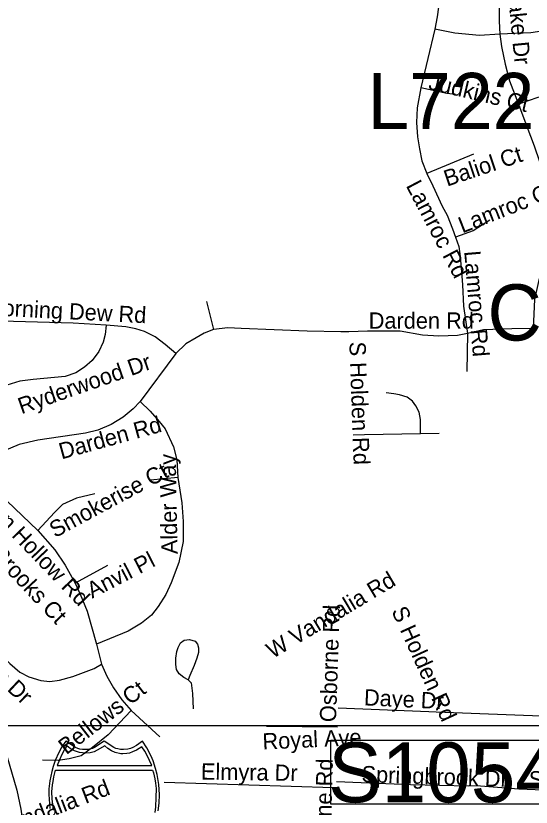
# Model space of a CAD drawing. Extents: x 1662474 to 1856135, y 779280 to 917889.
# Drawn here: x 1747666 to 1750677, y 826111 to 830732 of the extents above; entities that cross this region are included whole.
import ezdxf

# ---------------------------------------------------------------- set-up
doc = ezdxf.new("R2010")
doc.units = 0
for name, color, linetype in [('Exist Road Non-System Type 51', 7, 'Continuous'), ('Exist Road Non-System Type 51 Label', 7, 'Continuous'), ('Exist Road Primary Interstate Divided Center Attributed', 7, 'Continuous'), ('Exist Road Primary Interstate Structure Cantilever Sign Number Label', 7, 'Continuous'), ('Exist Road Primary Interstate Structure Ovrhead Sign CELL', 7, 'Continuous'), ('Exist Vertical Profile Horizontal Axis Label Major', 7, 'Continuous'), ('Map Preparation Inset Cut Line', 7, 'Continuous'), ('Prop Roadway Culvert', 7, 'Continuous')]:
    doc.layers.add(name, color=color, linetype=linetype)

msp = doc.modelspace()

# ---------------------------------------------------------------- linework, layer by layer
at = {"layer": 'Exist Road Non-System Type 51'}
for p, q in [((1750114, 830654.5), (1750032.9, 830312)), ((1750339.9, 829924.9), (1750066.5, 829810.9)), ((1748779.4, 829064.5), (1748821.6, 828901.5)), ((1749612.4, 828886.5), (1749563.9, 828886.5)), ((1750304.8, 828878.2), (1750300.4, 828655.9)), ((1748600.1, 828760.9), (1748393.2, 828481)), ((1750031.1, 828293.8), (1750139, 828295.5)), ((1748613.5, 828035.9), (1748452.6, 828021.4)), ((1748200.9, 827522), (1748011.9, 827418.6)), ((1748137.6, 827062.9), (1748167.6, 826945.6)), ((1748340.5, 826675), (1748508, 826521)), ((1750078.9, 826668.2), (1749550.1, 826688.7)), ((1750122.1, 826666.7), (1750078.9, 826668.2)), ((1751658.9, 826606), (1750122.1, 826666.7)), ((1749544.9, 826578.7), (1749131.4, 826583.2)), ((1750356.2, 826234.9), (1750311.4, 826233.9))]:
    msp.add_line(p, q, dxfattribs=at)
for points in [[(1750390.4, 831169.4), (1750416.6, 831113.2), (1750461.5, 831035.6), (1750481.4, 830974.2), (1750488.8, 830845.2), (1750490.1, 830700.2), (1750494.2, 830624.4)], [(1750141.8, 831005.7), (1750145.1, 830923.2), (1750141, 830826.9), (1750127.9, 830725.6), (1750114, 830654.5)], [(1751252.8, 830715.9), (1750960.1, 830676.8), (1750675.4, 830633.2), (1750494.2, 830624.4)], [(1750494.2, 830624.4), (1750375.6, 830618), (1750231.6, 830630.6), (1750114, 830654.5)], [(1750494.2, 830624.4), (1750504, 830553.2), (1750525.2, 830450.2), (1750550.1, 830353.4), (1750602.6, 830217.2)], [(1750032.9, 830312), (1750009.8, 830194.4), (1750006.4, 830109.6), (1750013.4, 830025.6), (1750023.6, 829955.2), (1750038.6, 829884.9), (1750066.5, 829810.9)], [(1750233.9, 830272.1), (1750184.1, 830279.2), (1750032.9, 830312)], [(1751072.8, 830293.4), (1750823.9, 830271.6), (1750716.6, 830254.5), (1750602.6, 830217.2)], [(1750602.6, 830217.2), (1750651.8, 830086.8), (1750694.5, 829972.4), (1750725.8, 829881.5), (1750747.9, 829801.5), (1750773, 829665), (1750775.9, 829544.2), (1750773.2, 829414.4), (1750750.1, 829287.4), (1750718.9, 829180), (1750696.9, 829076.6), (1750688, 828906.5)], [(1750066.5, 829810.9), (1750102.6, 829739.2), (1750157, 829620.1), (1750185.6, 829568.7), (1750217.9, 829489.2), (1750235.5, 829440.1)], [(1750434.6, 829538.8), (1750338.6, 829476.9), (1750235.5, 829440.1)], [(1750235.5, 829440.1), (1750253.4, 829386), (1750262.8, 829327.8), (1750270.6, 829236.4), (1750275.1, 829161.4), (1750281.6, 829036.7), (1750304.8, 828878.2)], [(1748194.6, 828925.7), (1748001.1, 828938), (1747513.2, 828951.1), (1747322.6, 828968.9)], [(1748194.6, 828925.7), (1748188.6, 828872.1), (1748177, 828826.4), (1748151.2, 828771.6), (1748111.9, 828719.9), (1748067.6, 828679.8), (1748017.4, 828647.2), (1747955.2, 828625.7), (1747767.2, 828609.4), (1747688.9, 828598.6), (1747613.2, 828575.2), (1747494.4, 828529.4), (1747400.9, 828509.4), (1747300.9, 828496.8)], [(1748600.1, 828760.9), (1748537.9, 828813.6), (1748480.9, 828858.2), (1748417.4, 828889.2), (1748367.6, 828905.2), (1748308, 828915.2), (1748194.6, 828925.7)], [(1749563.9, 828886.5), (1749367.8, 828891.5), (1748982.5, 828907), (1748905.6, 828909.4), (1748821.6, 828901.5)], [(1748821.6, 828901.5), (1748766.2, 828878.7), (1748720, 828852.7), (1748659.4, 828816.2), (1748600.1, 828760.9)], [(1750304.8, 828878.2), (1750246.5, 828865.9), (1750136.9, 828861.9), (1750042.4, 828867.7), (1749911.1, 828890.8), (1749720.5, 828890.5), (1749612.4, 828886.5)], [(1750688, 828906.5), (1750564.6, 828903.9), (1750398.2, 828898.6), (1750304.8, 828878.2)], [(1750031.1, 828293.8), (1750031.1, 828340.8), (1750030.5, 828374.9), (1750022.6, 828417.4), (1750003.6, 828454.7), (1749984.4, 828482.5), (1749953.1, 828506.1), (1749907.9, 828519), (1749875.2, 828524.2), (1749829.6, 828530.4)], [(1748393.2, 828481), (1748352.6, 828436.4), (1748293.2, 828388.9), (1748222.9, 828345.9), (1748145.8, 828312), (1748074.1, 828294.4), (1747795.6, 828253.8), (1747686.1, 828229.6), (1747598, 828191.9), (1747430.9, 828102.6)], [(1748393.2, 828481), (1748451.2, 828424.1), (1748504, 828363.4), (1748537.9, 828321.4), (1748587.8, 828215.9), (1748606.6, 828139), (1748613.5, 828035.9)], [(1749636.1, 828286.2), (1749703.9, 828287.5), (1750031.1, 828293.8)], [(1747430.9, 828102.6), (1747480.4, 828034.9), (1747567.4, 827943), (1747795.6, 827726.8)], [(1748613.5, 828035.9), (1748636.6, 827887.6), (1748644.6, 827779.5), (1748643.4, 827661.9), (1748619, 827540.1), (1748574.6, 827420.7), (1748543.1, 827353.8), (1748497.8, 827282.7), (1748458.1, 827233.2), (1748401.1, 827185), (1748322.9, 827139.1), (1748137.6, 827062.9)], [(1748126.9, 827941.4), (1748020.1, 827914.9), (1747938.9, 827879.5), (1747891.6, 827832.2), (1747795.6, 827726.8)], [(1747795.6, 827726.8), (1747894.4, 827613.1), (1747953.9, 827525.2), (1748011.9, 827418.6)], [(1748011.9, 827418.6), (1748041.9, 827355.1), (1748083.6, 827256.4), (1748137.6, 827062.9)], [(1747507.8, 827071.1), (1747630.9, 826950.9), (1747688.9, 826899.4), (1747741.6, 826872.4), (1747813.2, 826851.2), (1747864.4, 826844.1), (1747921.4, 826852.2), (1747999.9, 826875), (1748123.1, 826920.7), (1748167.6, 826945.6)], [(1748672.5, 826854.9), (1748646.9, 826869.2), (1748620.9, 826890), (1748605.4, 826916), (1748601.4, 826944.9), (1748600.9, 826982.1), (1748606.6, 827019.7), (1748614, 827043.2), (1748628.6, 827070.6), (1748649.1, 827086.6), (1748680.1, 827091), (1748713.1, 827081.4), (1748728.4, 827063.5), (1748733.1, 827042.2), (1748733.6, 827013.6), (1748723.4, 826980.5), (1748707.6, 826937.8), (1748682.2, 826880.9), (1748672.5, 826854.9)], [(1748167.6, 826945.6), (1748198.5, 826876.4), (1748237.6, 826807.6), (1748285.1, 826738.5), (1748340.5, 826675)], [(1748672.5, 826854.9), (1748691.1, 826836.4), (1748698.2, 826775.9), (1748701.4, 826685.8)], [(1748340.5, 826675), (1748205.4, 826534.1), (1748114.8, 826459), (1748048.4, 826411.5), (1747978.4, 826392.6), (1747913.2, 826383.2), (1747822.6, 826385.9)], [(1749538.1, 826224.4), (1749521.9, 826224.9), (1748532.4, 826254.9)], [(1750311.4, 826233.9), (1749972, 826242.5), (1749539.4, 826258.8)], [(1751627.6, 826180.9), (1750893.8, 826203.9), (1750605, 826217.2), (1750356.2, 826234.9)]]:
    msp.add_lwpolyline(points, dxfattribs=at)
at = {"layer": 'Exist Road Primary Interstate Divided Center Attributed'}
msp.add_lwpolyline([(1744001.3, 827661), (1744474.1, 827747.9), (1744682.8, 827770.5), (1744932.4, 827792.3), (1745162.1, 827797.5), (1745382.1, 827786.2), (1745636.1, 827758.3), (1745846.9, 827728.6), (1746162.2, 827655.3), (1746492.9, 827551.4), (1746719.6, 827452.2), (1746903.9, 827343.6), (1747086.9, 827194.8), (1747273.5, 827003.5), (1747431.7, 826802.7), (1747559.3, 826568.9), (1747613.6, 826410.7), (1747672.6, 826209.9), (1747696.3, 826098.9), (1747722.2, 825905.2), (1747743.5, 825567.5)], dxfattribs=at)
at = {"layer": 'Exist Road Primary Interstate Structure Ovrhead Sign CELL'}
msp.add_lwpolyline([(1749507.2, 826502), (1751087.2, 826502), (1751087.2, 826127.8), (1749507.2, 826127.8)], close=True, dxfattribs=at)
at = {"layer": 'Map Preparation Inset Cut Line'}
for points in [[(1731035.7, 826588.1), (1793585.1, 826588.1), (1793585.1, 870408.9), (1731035.7, 870408.9)], [(1793585.1, 782767.4), (1731035.7, 782767.4), (1731035.7, 826588.1), (1793585.1, 826588.1)]]:
    msp.add_lwpolyline(points, close=True, dxfattribs=at)
at = {"layer": 'Prop Roadway Culvert'}
for points in [[(1748498, 826089.7), (1748502.6, 826135.4), (1748505.6, 826186.1), (1748502.2, 826243.1), (1748492.3, 826301.4), (1748483, 826337.7), (1748468.9, 826381.1), (1748457.4, 826408.9), (1748430.7, 826458.1), (1748406.7, 826496), (1748371.8, 826471.4), (1748349.1, 826459.4), (1748335.2, 826453.1), (1748320.9, 826450.3), (1748294.7, 826447.1), (1748278.2, 826447.9), (1748262.9, 826451.3), (1748250, 826454.2), (1748239.4, 826459.4), (1748182.8, 826496), (1748126.1, 826459.4), (1748114.2, 826453.9), (1748102.1, 826451.3), (1748090.4, 826448.1), (1748071, 826447.1), (1748056.2, 826447.6), (1748041, 826450.3), (1748029, 826452.8), (1748015.5, 826459.4), (1747957.8, 826496), (1747935.1, 826463.1), (1747916.6, 826430.5), (1747896.9, 826384.5), (1747884.7, 826348.9), (1747876, 826319.6), (1747865.3, 826265.9), (1747859.8, 826219.1), (1747858.8, 826186.1), (1747864.9, 826103.5)], [(1747886.5, 826093.1), (1747878.1, 826160.5), (1747877.1, 826201.5), (1747879.6, 826241), (1747883.4, 826261.7), (1747888.4, 826287.4), (1747898.5, 826327), (1748463.8, 826327.3), (1748469.7, 826311.7), (1748477.8, 826277), (1748482.1, 826250.4), (1748486.5, 826219.7), (1748485, 826167), (1748482.4, 826112.5), (1748477.4, 826080.2)]]:
    msp.add_lwpolyline(points, dxfattribs=at)
msp.add_lwpolyline([(1747964.6, 826469.4), (1747950.6, 826447.8), (1747934.4, 826418.5), (1747921.4, 826388.2), (1747908.1, 826354.7), (1748460.5, 826354.5), (1748447.7, 826383.2), (1748433.9, 826412.1), (1748419.5, 826438.4), (1748401.9, 826463.9), (1748370.9, 826444.3), (1748348.4, 826433.7), (1748330.2, 826427.4), (1748314.9, 826424), (1748291.1, 826422.1), (1748280.4, 826422.7), (1748247.2, 826430.2), (1748224.8, 826439.4), (1748203.4, 826453.7), (1748186.1, 826470), (1748142.3, 826443.5), (1748122.9, 826434.9), (1748100.6, 826429.2), (1748076.1, 826426.2), (1748038.5, 826430.3), (1748009, 826440.4), (1747983.5, 826453.7)], close=True, dxfattribs=at)

# ---------------------------------------------------------------- texts
at = {"layer": 'Exist Road Non-System Type 51 Label'}
for s, rotation, p in [('Pine Lake Dr', 275.5062, (1750510.1, 831175.7)), ('Judkins Ct', 346.8023, (1750071.8, 830304.7)), ('Baliol Ct', 18.4445, (1750185.3, 829734.5)), ('Lamroc Rd', 297.7211, (1749942.9, 829740.6)), ('Lamroc Ct', 21.4586, (1750274.7, 829461.1)), ('Lamroc Rd', 274.7307, (1750285.5, 829357.1)), ('Morning Dew Rd', 357.0358, (1747481.3, 828985.9)), ('Darden Rd', 0.0051, (1749727.7, 828905.4)), ('S Holden Rd', 271.99, (1749614.5, 828828.3)), ('Ryderwood Dr', 19.2107, (1747698.8, 828405.5)), ('Darden Rd', 15.4227, (1747933, 828141.6)), ('Alder Way', 91.1122, (1748611.4, 827589.3)), ('Smokerise Ct', 28.3141, (1747895, 827681.8)), ('Glen Hollow Rd', 313.815, (1747427, 827914.2)), ('Twin Brooks Ct', 313.1716, (1747313.8, 827801.1)), ('Anvil Pl', 27.2438, (1748112.2, 827328.5)), ('W Vandalia Rd', 30.8752, (1749166.4, 826976)), ('Twin Brooks Dr', 316.7654, (1747075.8, 827298.6)), ('Osborne Rd', 88.0372, (1749536.3, 826606.4)), ('S Holden Rd', 294.5571, (1749858.5, 827257.1)), ('Bellows Ct', 37.8439, (1747961.4, 826414.2)), ('Daye Dr', 357.2428, (1749698.3, 826706)), ('Royal Ave', 2.6317, (1749109.1, 826447.3)), ('Elmyra Dr', 359.1013, (1748747, 826272.5)), ('Osborne Rd', 88.6216, (1749501.7, 825708.9)), ('Springbrook Dr', 358.0907, (1749684.7, 826257.7)), ('Springbrook Dr', 357.9073, (1750660.3, 826227.9)), ('W Vandalia Rd', 20.8309, (1747432.5, 825885.8))]:
    msp.add_text(s, height=95, rotation=rotation, dxfattribs=at).set_placement(p)
at = {"layer": 'Exist Road Primary Interstate Structure Cantilever Sign Number Label'}
msp.add_text('L722', height=328.08, dxfattribs=at).set_placement((1749719.7, 830070.9))
at = {"layer": 'Exist Road Primary Interstate Structure Ovrhead Sign CELL'}
msp.add_text('S1054', height=350, dxfattribs=at).set_placement((1749491.1, 826139.4))
at = {"layer": 'Exist Vertical Profile Horizontal Axis Label Major'}
msp.add_text('C37', height=328.08, dxfattribs=at).set_placement((1750421.6, 828836.2))

doc.saveas('drawing.dxf')
